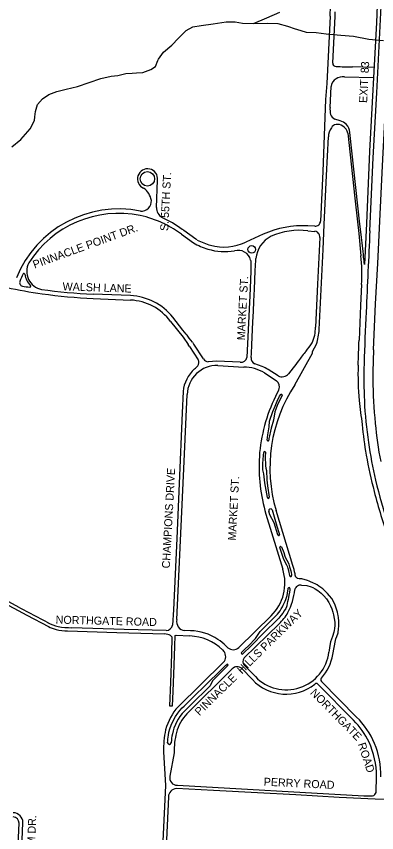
# Model space of a CAD drawing. Extents: x 0 to 712119, y 0 to 761125.
# Drawn here: x 666284 to 668534, y 723620 to 728717 of the extents above; entities that cross this region are included whole.
import ezdxf

# ---------------------------------------------------------------- set-up
doc = ezdxf.new("R2010")
doc.units = 0
for name, color, linetype in [('Exit #s', 7, 'Continuous'), ('PAVED ROADS', 7, 'Continuous'), ('stream or creek', 7, 'Continuous'), ('street names', 7, 'Continuous')]:
    doc.layers.add(name, color=color, linetype=linetype)

msp = doc.modelspace()

# ---------------------------------------------------------------- linework, layer by layer
at = {"layer": 'PAVED ROADS'}
for points in [[(668490.9, 727377.5), (668512.7, 727832.6), (668534.8, 728238.7), (668561, 728780.4), (668583.3, 729246.7), (668599.9, 729595.8), (668618.1, 729990.7), (668635, 730338), (668648.4, 730639.4), (668663, 730933.9), (668678.3, 731251.1), (668693.2, 731552.8), (668705.5, 731817.4), (668714.5, 732007.2), (668727.9, 732292.4), (668740.9, 732570.1), (668758, 732923.7), (668766.5, 733112.9), (668774.3, 733269.4)], [(668514.4, 726634.8), (668527.1, 726921.5), (668540.2, 727174.6), (668553, 727437.7), (668570.1, 727783.5), (668615, 728672.1), (668616.6, 728723.1), (668619.6, 728779.5), (668634.8, 729111.6), (668650.7, 729438.3), (668667.9, 729802.1)], [(668525.2, 729226.8), (668570.9, 729518), (668551.8, 729109.4), (668536.5, 728784.5), (668532.1, 728677.8), (668489.4, 727875.9), (668469.1, 727424.4), (668456.8, 727167.9)], [(668242.9, 728717), (668221.5, 728296.7), (668214.9, 728198.6), (668209.3, 728085), (668197.3, 727748.9), (668182.9, 727438)], [(668259, 728425.5), (668259, 728425.5), (668273.5, 728717.5), (668275, 728744)], [(668517, 728396.5), (668382, 728401)], [(668331.8, 728340.1), (668513.6, 728335.2)], [(668242.7, 728147.9), (668249.5, 728279.7)], [(668306.1, 728063.6), (668271.7, 728075)], [(668175.2, 726760.8), (668198.7, 727261.6), (668205.9, 727416.9), (668220.5, 727722.5), (668232.2, 727964.2)], [(668353, 727986.6), (668397.6, 727582.3), (668415.3, 727416), (668421.3, 727361.4), (668435.1, 727222.2)], [(668436.3, 727354.5), (668429.5, 727418.8), (668366.5, 727990.8)], [(667159, 727524.1), (667165.8, 727694.2)], [(668147.5, 727407.5), (668103.5, 727408)], [(667316, 727357.5), (667391, 727303)], [(667404.9, 727325.8), (667331, 727379.4)], [(667825.9, 727356.6), (667717, 727307)], [(668104.1, 727378.5), (668148.5, 727374.5)], [(668178.1, 727336.3), (668164, 727044.7), (668151.8, 726776.7)], [(667746.7, 727195.2), (667747.2, 727190.5), (667747.9, 727127.2), (667743.6, 727018.2), (667724, 726586.7)], [(667751, 726587.1), (667752, 726611), (667755, 726666.4), (667761.3, 726809.8), (667764.5, 726874.9), (667766.8, 726937.9), (667770.3, 727014.4), (667775, 727127.3), (667779.1, 727193.8), (667780, 727204), (667780, 727204)], [(668439.4, 727041.7), (668433.3, 726911.4), (668423.7, 726695.4), (668423.7, 726695.4)], [(666997.5, 726973), (666763.5, 726983)], [(666764.5, 726956), (666996.5, 726945.5)], [(667345.2, 726731.8), (667324.5, 726757.2), (667261, 726839)], [(667247, 726812.5), (667325.2, 726713.1), (667357.7, 726668.3)], [(667383.4, 726682.5), (667364, 726707.8)], [(667366.2, 726656.4), (667418.5, 726572.2)], [(667452.6, 726577.9), (667393.3, 726669.1)], [(668022.9, 726416.1), (668132.1, 726613.5), (668132.4, 726624.5), (668158.7, 726670.5)], [(667682, 726557), (667535.8, 726564.4), (667482.1, 726559.8)], [(667541.8, 726536.4), (667703.5, 726527.4)], [(667819.5, 726530.5), (667773, 726547)], [(668011.5, 726521.5), (667984, 726485.5)], [(667833.1, 726490.8), (667893.9, 726452.2), (667907.6, 726441.9)], [(667918, 726472), (667856, 726511.5)], [(667324.9, 726374.2), (667320.6, 726241.9), (667301.5, 725800.5), (667285.5, 725456.5), (667264.5, 725010.5), (667259.7, 724915.2)], [(667922.9, 726385.7), (667912.6, 726365.2)], [(667922.9, 726385.7), (667922.9, 726385.7)], [(667286.5, 724950), (667332.5, 725936.5), (667351.2, 726356.2)], [(667849.2, 726071), (667854.1, 726103.9), (667862.4, 726153.7), (667865.6, 726188.6), (667885.6, 726248.7), (667899.6, 726282.7), (667913.4, 726314.6), (667927.9, 726345.5), (667934.6, 726356.1), (667937, 726357.1), (667939.1, 726357.1), (667941.1, 726356.4), (667942.3, 726354.6), (667943.1, 726352.2), (667942.8, 726349.4), (667917.4, 726296.5), (667898.8, 726247.9), (667890.4, 726196.1), (667874.9, 726144.7), (667870.4, 726125.9), (667863.9, 726096.9), (667861.1, 726081.6), (667859.7, 726070)], [(668442.8, 726168.2), (668442.8, 726168.2)], [(667852, 725713), (667835.5, 725804.5), (667828.5, 725860.5), (667823.5, 725885.5), (667823, 725895.5), (667823, 725924), (667826.5, 725975.5), (667828.5, 725994.5)], [(667839, 725995), (667838.5, 725969.5), (667840, 725909.5), (667842, 725896), (667845, 725882), (667848, 725823), (667851.5, 725786), (667862.5, 725714.5)], [(667839, 725995), (667839, 725995)], [(668468, 725977.3), (668468, 725977.3)], [(667842.5, 725609.5), (667947, 725265.5)], [(667916.5, 725479.5), (667893.5, 725553.5), (667867.5, 725603.5), (667860, 725628)], [(667880.5, 725636), (667911, 725534.5), (667923.5, 725494.5), (667927, 725481.5)], [(667880.5, 725636), (667880.5, 725636)], [(668010.6, 725288.8), (667906.1, 725630.8)], [(667991, 725224.5), (667989.5, 725236), (667988, 725245), (667985.5, 725255.5), (667982, 725269), (667978.5, 725278.5), (667972.5, 725289.5), (667958.5, 725316.5), (667951.5, 725331), (667949, 725337.5), (667945, 725351.5), (667929.5, 725400.5)], [(667939, 725405), (667953.5, 725369), (667961, 725346.5), (667964.5, 725337), (667980.5, 725306), (667985, 725295.5), (667990, 725279), (667994, 725266.5), (667997, 725254.5), (667999.5, 725243.5), (668001.5, 725232.5), (668002.5, 725225)], [(668259.9, 724732.2), (668259.9, 724732.2), (668277.3, 724820), (668279.3, 724829.4), (668284.2, 724845.4), (668292.3, 724868.3), (668294, 724876.4), (668295.3, 724886.9), (668296.2, 724896), (668296.9, 724906.1), (668297.1, 724916.4), (668297, 724940.8), (668294.8, 724963.2), (668293.4, 724975), (668291.5, 724984.3), (668288.6, 724996.1), (668284.8, 725009.6), (668272.5, 725047.1), (668253, 725081.1), (668238.7, 725098.9), (668226.1, 725114.3), (668210.9, 725129.9), (668196.9, 725141.7), (668172.1, 725159.7), (668161.4, 725166.5), (668153.7, 725170.6), (668135.8, 725179.9), (668121.2, 725186.3), (668111.4, 725190.1), (668102.2, 725194.2), (668066, 725203.9), (668049.2, 725204.8), (668039.7, 725207.3), (668034.8, 725210.3), (668029.4, 725216.1), (668027.2, 725221.1), (668024.8, 725228.5)], [(667689.5, 724744), (667708, 724763), (667737.5, 724791.5), (667774, 724828), (667776.5, 724831.5), (667806.5, 724875.5), (667811, 724880), (667817, 724886), (667827.5, 724896), (667905, 724973.5), (667914.5, 724984.5), (667922, 724994.5), (667931, 725006), (667938.5, 725018.5), (667945.5, 725030.5), (667951, 725041.5), (667956, 725052), (667961.5, 725064.5), (667966, 725075.5), (667970, 725088.5), (667974, 725101.5), (667977, 725116), (667980, 725130), (667981.5, 725140.5), (667982, 725146)], [(667992, 725145.5), (667991.5, 725136), (667989.5, 725121.5), (667986, 725103.5), (667982.5, 725088.5), (667980.5, 725075.5), (667977.5, 725062), (667975, 725052.5), (667972, 725036.5), (667970.5, 725030.5), (667966, 725020.5), (667956.5, 725004.5), (667947, 724990.5), (667935.5, 724975), (667922, 724959), (667912.5, 724948.5), (667832, 724869.5), (667749.5, 724787), (667698.5, 724737.5)], [(667992, 725145.5), (667992, 725145.5)], [(668023.5, 725137), (668025, 725141), (668027.5, 725146.5), (668031, 725151.5), (668035, 725156.5), (668040, 725161.5), (668045.5, 725164.5), (668051.5, 725166.5), (668057.5, 725167), (668063.5, 725166), (668098.5, 725162.5), (668125, 725155.5), (668135.5, 725151.5), (668150.5, 725143), (668166.5, 725131.5), (668186.5, 725116), (668204.5, 725098.5), (668220.5, 725079.5), (668235.5, 725057.5), (668246, 725036.5), (668254.5, 725017), (668261, 724997.5), (668265, 724980.5), (668269, 724958), (668271.5, 724935), (668271.5, 724913), (668270, 724894), (668268.5, 724882.5), (668265.5, 724871.5), (668257, 724844.5), (668245.5, 724810.5), (668241, 724789.5), (668236.9, 724760), (668235.7, 724748)], [(666305.7, 725024), (666140.4, 725112.3)], [(666182.3, 725066.5), (666350.6, 724977.3), (666485.1, 724907.2)], [(667874.5, 724974.5), (667673.5, 724776.5)], [(667219.7, 724881.6), (666957.6, 724889.1), (666631, 724899.5)], [(667705.8, 724711.7), (667924.4, 724924.7)], [(666604.5, 724880.4), (666911.5, 724870.3), (667210.6, 724860.7)], [(667246.8, 724850.6), (667255.2, 724843.6), (667252.4, 724737.4), (667246.3, 724558.6), (667239.5, 724411.6), (667259.4, 724411.3), (667263.2, 724501.6), (667269.7, 724666.2), (667274.2, 724783.6), (667276.5, 724850.4)], [(667276.5, 724850.4), (667281.1, 724852.3), (667367.8, 724848.2)], [(667371, 724881), (667336, 724882.5)], [(667570.9, 724761.5), (667579.5, 724752)], [(667605, 724775), (667593, 724786.5)], [(667229, 724181.5), (667229.5, 724192.5), (667230, 724204), (667231.5, 724215.5), (667233.5, 724229.5), (667237, 724247.5), (667243, 724269), (667251.5, 724292), (667263, 724317.5), (667278.5, 724345.5), (667292.5, 724366), (667305, 724382), (667319.5, 724398.5), (667331.5, 724410), (667386, 724463.5), (667471.5, 724547), (667559.5, 724633.5), (667579, 724652.5), (667591.5, 724665), (667598, 724670)], [(667605, 724663), (667553, 724611.5), (667509, 724568), (667495, 724537.5), (667371, 724416), (667335.5, 724381), (667320, 724364), (667306, 724346), (667294.5, 724328.5), (667287, 724314.5), (667277.5, 724295), (667268, 724272), (667263, 724255), (667258.5, 724238), (667255.5, 724222.5), (667254, 724210), (667252.5, 724200), (667251, 724181.5)], [(667578, 724683.6), (667294.2, 724406.2)], [(667632.5, 724642), (667349, 724362.8)], [(667757.8, 724575.9), (667691.3, 724644.5)], [(667776.3, 724594.1), (667708.1, 724664.5)], [(668388.6, 724321.9), (668167, 724547.5)], [(668408, 724342), (668189, 724564.5)], [(667229, 724181.5), (667229, 724181.5)], [(667203.5, 724125.1), (667215.3, 723915.5), (667198.8, 723567.6)], [(667269, 724119), (667243.3, 723973)], [(668529.8, 723871.4), (668532.5, 723971.9)], [(669059.8, 723806.7), (668719.7, 723824.5), (668523.7, 723829), (668300.1, 723839.6), (668028.7, 723855.4), (667789, 723868.6), (667514.6, 723883.7), (667283.4, 723895.6)], [(667289.7, 723915.6), (668453.9, 723850.4)], [(667233.6, 723843.9), (667216.7, 723486.4)], [(668453.9, 723850.4), (668507.8, 723849.4)], [(666288.5, 723360.5), (666301.4, 723679.7)], [(666313.6, 723356.4), (666325.4, 723682.7)]]:
    msp.add_lwpolyline(points, dxfattribs=at)
for centre, radius in [((667102.6, 727702.4), 45.2), ((667753.5, 727262), 23.7)]:
    msp.add_circle(centre, radius, dxfattribs=at)
for centre, radius, start, end in [((667554.7, 728768.8), 690.2, 355.6935, 2.7153), ((668278.4, 728423.9), 19.5, 175.3144, 274.6856), ((668399.6, 730402), 2001.1, 266.5734, 269.496), ((668310.8, 728273.9), 61.5, 120.118, 174.6313), ((668331.1, 728232), 108.1, 89.6357, 118.2919), ((668383.3, 728135.5), 141.2, 174.955, 192.5846), ((668303.5, 728129.3), 62.9, 202.9715, 239.6337), ((668289.5, 727987.8), 77.6, 45.717, 77.6289), ((668317.6, 727967.3), 85.4, 141.264, 182.0882), ((668288.6, 727998.9), 43.6, 101.5223, 149.8262), ((668289.9, 727990), 52.6, 53.0402, 100.9544), ((668287.9, 727975), 66.2, 10.0706, 59.4024), ((668289.8, 727988.7), 76.7, 1.542, 45.4296), ((667103.4, 727702.2), 63, 352.6368, 247.1526), ((667009.2, 727546.4), 120.1, 10.3305, 54.5499), ((667065.4, 727562.9), 62.2, 264.0864, 4.6327), ((666923.8, 726824.5), 689.9, 78.6949, 157.9022), ((667235.3, 727524.9), 76.4, 180.5745, 236.6643), ((666923.4, 726822.9), 663.7, 78.346, 147.7625), ((666898.9, 726755.9), 734.5, 65.8418, 77.5305), ((666892.3, 726802.8), 723.9, 53.7554, 65.4283), ((668150.9, 727439.4), 32.1, 263.9619, 357.5259), ((667163.1, 727338.1), 95.1, 59.3921, 67.4777), ((666826.2, 726657.4), 854.4, 55.0178, 63.1936), ((667161.2, 727137.8), 295.3, 54.9058, 57.3917), ((668068.5, 726821.6), 587.4, 86.5801, 114.3872), ((667955, 727187.2), 175.8, 117.2521, 174.5189), ((668055.3, 726928), 453.1, 83.812, 113.5107), ((668144.4, 727340.8), 34, 352.5197, 83.016), ((656484.3, 725914.8), 12038.4, 6.19515, 6.86877), ((1026448.8, 710993.9), 358332.6, 177.379415, 177.460387), ((667588.6, 727631.6), 383.4, 238.973, 253.4629), ((667368.9, 727264.7), 71, 51.7204, 59.5301), ((667723.1, 727983.6), 732.2, 244.9302, 251.9437), ((667579.5, 727603.7), 327.1, 255.244, 294.8694), ((667586, 727603.9), 356.2, 252.6014, 279.8614), ((667669.1, 727176.2), 79.8, 13.7178, 106.0792), ((667447.9, 727108.9), 993.8, 356.1233, 6.548), ((666370.2, 726993.8), 2093.8, 4.7684, 6.035), ((666463.7, 727124.4), 114.6, 152.6496, 258.8016), ((666598.6, 726962.4), 307.9, 151.7008, 161.2283), ((666332, 727106.3), 5, 7.5022, 154.8743), ((666474, 727129.8), 139, 189.4662, 223.3026), ((666325.4, 727053), 20.3, 155.2737, 260.2434), ((666425.9, 727562.5), 539.6, 258.8946, 263.8939), ((666369.3, 727030.9), 5, 313.8654, 2.2804), ((666369.3, 727030.9), 5, 2.2804, 45.2667), ((666802.3, 729616.7), 2655.7, 257.4439, 262.2888), ((666369.3, 727030.9), 5, 260.6993, 313.8654), ((666885.1, 730135.1), 3154.5, 261.9163, 267.7911), ((666863.5, 729806.3), 2852, 261.5832, 268.0117), ((666979.9, 726611.9), 334, 36.9139, 87.155), ((666980, 726612.6), 360.8, 38.8642, 87.2256), ((683788.6, 726092.4), 15340.3, 177.08839, 178.30058), ((667915.9, 726774.4), 235.9, 335.8273, 0.571), ((667276.4, 726664.9), 95.9, 34.8533, 44.1918), ((667748.1, 726792), 428.2, 343.5174, 355.8179), ((666812, 726305.3), 683.2, 36.0975, 37.3472), ((667486.4, 726748.1), 122.2, 212.4971, 220.2938), ((657056.9, 734948.8), 13822.1, 322.98173, 323.24489), ((645446.8, 727438), 22988.9, 357.75784, 358.14891), ((667302.8, 726619.9), 73.1, 29.9083, 41.3691), ((669625, 725388.4), 1970.1, 141.0437, 143.2719), ((673653.2, 726410.2), 5143.7, 177.497, 179.5594), ((667391.1, 726553.8), 33, 324.7374, 33.8698), ((667483.7, 726595.5), 35.8, 209.6308, 267.5497), ((667686.2, 726595.6), 38.8, 263.8371, 346.7859), ((667788.9, 726581.9), 38.3, 172.1038, 245.4826), ((667534.9, 726352.8), 183.7, 87.8325, 178.9431), ((667238, 726708.6), 250.2, 309.4805, 315.9961), ((667697.9, 726260.2), 267.3, 59.6092, 88.7961), ((667744.8, 726342.4), 202.3, 56.6648, 68.3369), ((692096.2, 708092.2), 30326.8, 142.47026, 142.57738), ((670129.7, 726478.2), 1712.7, 177.9781, 185.372), ((672126.6, 726457.8), 3672.7, 178.6032, 182.2187), ((667544.5, 726351), 220.8, 131.8666, 173.9731), ((667942.1, 726522.3), 55.8, 244.4303, 318.6899), ((667882, 726404.7), 45.1, 335.0418, 55.5289), ((671232.7, 726459.2), 2723, 180.1984, 185.9741), ((668805.9, 725898.3), 938.7, 146.5216, 196.5525), ((668839.2, 725890.6), 1041.1, 152.8787, 174.3114), ((676925.2, 727276.9), 8554.6, 186.43707, 187.44635), ((670917, 726430.6), 2463, 182.6758, 188.7255), ((671563.7, 726484), 3136.9, 185.7777, 189.2962), ((670904.1, 726396.4), 2389.9, 185.2983, 191.0687), ((667854.5, 726071.3), 5.33, 182.8568, 346.2625), ((671420.2, 726475.1), 2967.3, 188.0998, 192.7443), ((668821.8, 725903), 1022.3, 176.3426, 196.6841), ((667962.7, 725970.3), 161.2, 171.6259, 180.741), ((667833.8, 725994.7), 5.26, 2.7263, 182.7263), ((671530.7, 726533), 3112.7, 190.2848, 194.5607), ((672255.2, 726728.4), 3838.1, 193.683, 198.048), ((667857.4, 725712.8), 5.38, 178.3549, 17.9053), ((671500, 726504.4), 3075.8, 194.1878, 200.0177), ((667870.9, 725630.3), 11.2, 30.9735, 191.6624), ((667921.8, 725480.2), 5.35, 187.6966, 13.8719), ((667934.7, 725401.7), 5.38, 37.7346, 192.9577), ((667677.2, 725178.2), 283.6, 314.0902, 17.93), ((667387.6, 725102.6), 650.3, 11.7851, 16.6441), ((667996.8, 725224.2), 5.78, 177.3488, 7.6304), ((667597.9, 725189.2), 428.7, 5.2629, 6.1881), ((667987, 725145.5), 5.01, 359.8354, 174.4398), ((667593.3, 725190.7), 433.6, 333.0641, 352.8816), ((676466, 744214), 21713.8, 242.10084, 242.62016), ((667732.9, 725133.9), 283.7, 312.4679, 330.5211), ((667339.3, 724936.8), 54.4, 165.9539, 266.5538), ((666617, 725182.2), 284.7, 241.2413, 255.4796), ((666616.5, 725162.2), 286.9, 242.7276, 252.9713), ((666636.7, 725481.9), 582.4, 261.0089, 269.4394), ((667217.1, 724925.2), 43.7, 273.329, 346.8189), ((666597, 725159.8), 279.5, 256.6547, 271.5383), ((667207.7, 724781), 79.8, 60.6747, 87.932), ((667356.2, 724539.7), 308.7, 45.9162, 87.8369), ((667365.9, 724566.1), 314.9, 55.7725, 89.0648), ((667312.8, 724487.4), 409.9, 46.86, 55.8204), ((667539.7, 724718.7), 51.9, 317.4961, 39.9531), ((667638.4, 724813.4), 50.9, 228.9664, 313.5425), ((667694, 724740.7), 5.55, 144.1623, 324.1623), ((667969.7, 724779.6), 267.9, 223.8068, 353.2367), ((667734, 724689.4), 36, 141.7364, 223.8638), ((667969.9, 724780.5), 294, 318.2612, 350.5493), ((667601.2, 724666.2), 4.96, 319.0856, 130.9144), ((667663, 724617.1), 39.4, 44.1023, 140.7377), ((668197.9, 724574.5), 13.4, 130.3345, 228.2664), ((667968.4, 724774.1), 289.2, 223.265, 308.4494), ((668157.6, 724539.9), 12.1, 38.9678, 140.244), ((667565, 724165.9), 362, 138.4227, 164.5939), ((667566.1, 724164.7), 293.9, 137.6285, 164.1056), ((668047.5, 723976.8), 513.1, 22.9267, 45.3647), ((668042.2, 723972.3), 492.1, 25.6094, 45.2601), ((667847.9, 724135.7), 644.5, 168.6862, 180.9438), ((667842, 724117.3), 573, 167.1037, 179.8348), ((667240, 724182.6), 11.1, 185.4526, 354.5474), ((668031.6, 723974.3), 500.9, 359.7227, 24.8789), ((668054.2, 723979.1), 506, 358.7423, 22.9828), ((667288, 723961.8), 46.2, 165.8473, 272.0863), ((667281.8, 723843.3), 48.2, 133.4787, 179.3105), ((667286.7, 723845.3), 50.4, 93.7202, 139.0569), ((668499.4, 723879.9), 31.6, 285.4558, 344.5195), ((666262.9, 723682.4), 62.5, 0.2291, 88.502), ((666262.3, 723679.9), 39.1, 359.6671, 85.9797)]:
    msp.add_arc(centre, radius, start, end, dxfattribs=at)
at = {"layer": 'stream or creek'}
for points in [[(666256.4, 727901.7), (666312.6, 727947), (666370.5, 728014.2), (666397, 728065.7), (666399.6, 728089.4), (666403.3, 728123.5), (666415.8, 728165.7), (666448.6, 728201.7), (666487.7, 728229.8), (666537.6, 728248.5), (666595.4, 728262.6), (666665.8, 728278.2), (666739.2, 728304.8), (666811.1, 728329.8), (666876.7, 728342.3), (666917.3, 728347), (666968.9, 728361), (667007.9, 728362.6), (667034.5, 728363.8), (667073.6, 728365.7), (667123.6, 728384.5), (667153.2, 728403.2), (667168.3, 728440.8), (667172, 728450.1), (667203.3, 728493.8), (667254.8, 728536), (667297, 728579.8), (667343.9, 728628.2), (667386.1, 728651.7), (667437.6, 728659.5), (667512.6, 728670.4), (667593.9, 728682.9), (667650.1, 728682.9), (667697, 728673.5), (667765.8, 728672), (667848.6, 728707.9), (667929.4, 728743.9)], [(667765.8, 728672), (667850.2, 728675.1), (667915.7, 728672), (667976.7, 728654.8), (668024.9, 728638.7), (668033, 728636), (668093.9, 728618.9), (668156.4, 728615.8), (668218.9, 728607.9), (668310.7, 728600.3), (668388.9, 728593.8), (668484.5, 728575.1), (668575.2, 728565.7)]]:
    msp.add_lwpolyline(points, dxfattribs=at)

# ---------------------------------------------------------------- texts
at = {"layer": 'Exit #s'}
msp.add_text('EXIT  83', height=50, rotation=87, dxfattribs=at).set_placement((668473.6, 728175))
at = {"layer": 'street names'}
for s, rotation, p in [('S. 55TH ST.', 86.9636, (667231.9, 727375.6)), ('PINNACLE POINT DR.', 20, (666398.3, 727141.5)), ('MARKET ST.', 86.9636, (667710.7, 726693.5)), ('WALSH LANE', 358.1213, (666572.6, 727006)), ('CHAMPIONS DRIVE', 86.9636, (667242.6, 725269)), ('MARKET ST.', 86.9636, (667654.5, 725443.2)), ('PINNACLE  HILLS PARKWAY', 44.5233, (667427.3, 724347)), ('NORTHGATE ROAD', 358.5793, (666529.5, 724925.5)), ('NORTHGATE', 314.5233, (668115.6, 724489.8)), ('ROAD', 288.1667, (668415.3, 724173)), ('PERRY ROAD', 357.3285, (667827.6, 723913.5)), ('BRIXHAM DR.', 87.8862, (666392.7, 723290.3))]:
    msp.add_text(s, height=50, rotation=rotation, dxfattribs=at).set_placement(p)

doc.saveas('drawing.dxf')
